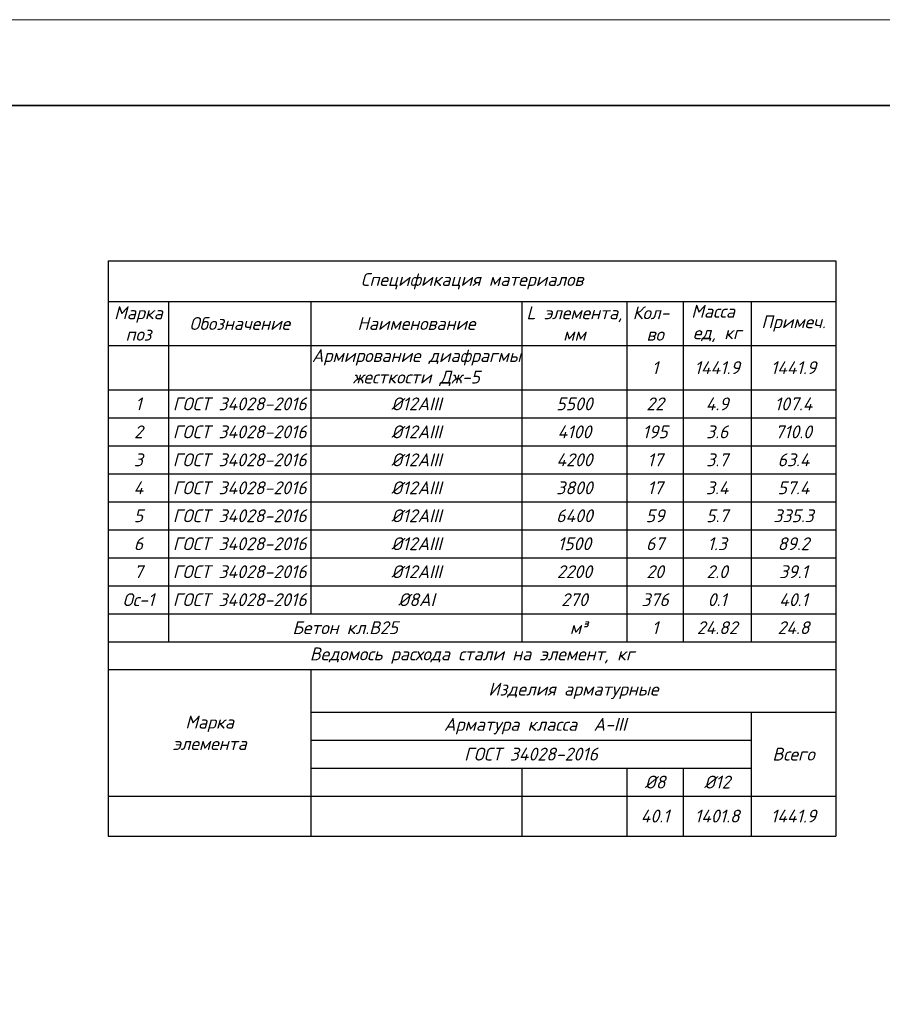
# Model space of a CAD drawing. Header units: millimetres. Extents: x -33345 to 4712671, y -3392 to 121473.
# Tile 1035 of 1056: x 4126982 to 4147090, y 80958 to 103901. Entities that reach past the tile are written whole.
import ezdxf

# ---------------------------------------------------------------- set-up
doc = ezdxf.new("R2010")
doc.units = ezdxf.units.MM
doc.layers.add('_линия', color=7, linetype='Continuous')
doc.styles.add('ISOCPEUR', font='isocpeui.ttf', dxfattribs={"height": 300})
doc.styles.add('Toxur', font='isocpeui.ttf', dxfattribs={"height": 250})

# ---------------------------------------------------------------- blocks, each defined once
blk = doc.blocks.new('srhet')
at = {"lineweight": 20}
blk.add_lwpolyline([(-49807960, 24193266), (-49748560, 24193266), (-49748560, 24235266), (-49807960, 24235266)], close=True, dxfattribs=at)
at = {"lineweight": 35}
blk.add_lwpolyline([(-49805960, 24193766), (-49749060, 24193766), (-49749060, 24234766), (-49805960, 24234766)], close=True, dxfattribs=at)
blk = doc.blocks.new('*T2462')
at = {"color": 0, "linetype": 'ByBlock', "lineweight": -2, "transparency": 16777216}
for p, q in [((0, 0), (16958, 0)), ((0, 0), (0, -13404)), ((16958, 0), (16958, -13404)), ((0, -950), (16958, -950)), ((1405, -950), (1405, -8874)), ((4721, -950), (4721, -8222)), ((9640, -950), (9640, -8874)), ((12090, -950), (12090, -8874)), ((13401, -950), (13401, -8874)), ((14984, -950), (14984, -8874)), ((0, -1971), (16958, -1971)), ((0, -3007), (16958, -3007)), ((0, -3659), (16958, -3659)), ((0, -4311), (16958, -4311)), ((0, -4963), (16958, -4963)), ((0, -5614), (16958, -5614)), ((0, -6266), (16958, -6266)), ((0, -6918), (16958, -6918)), ((0, -7570), (16958, -7570)), ((0, -8222), (16958, -8222)), ((0, -8874), (16958, -8874)), ((0, -9525), (16958, -9525)), ((4721, -9525), (4721, -13404)), ((4721, -10516), (16958, -10516)), ((14984, -10516), (14984, -13404)), ((4721, -11168), (14984, -11168)), ((4721, -11820), (14984, -11820)), ((9640, -11820), (9640, -13404)), ((12090, -11820), (12090, -13404)), ((13401, -11820), (13401, -13404)), ((0, -12472), (16958, -12472)), ((0, -13404), (16958, -13404))]:
    blk.add_line(p, q, dxfattribs=at)
at = {"color": 0, "lineweight": 25, "transparency": 16777216, "char_height": 300, "attachment_point": 5}
for s, insert, width, style in [('Спецификация материалов ', (8479, -475), 16955.45, 'Toxur'), ('Марка поз', (702, -1460), 1401.56, 'Toxur'), ('L элемента, мм', (10865, -1460), 2446.63, 'Toxur'), ('Кол-   во', (12745, -1460), 1308.13, 'Toxur'), ('Масса   ед, кг', (14192, -1460), 1580.36, 'Toxur'), ('Обозначение', (3063, -1460), 3313.91, 'Toxur'), ('Наименование', (7181, -1460), 4915.43, 'Toxur'), ('Примеч.', (15971, -1460), 1971.44, 'Toxur'), ('{\\C230;Армирование диафрагмы жесткости Дж-5}', (7181, -2489), 4915.43, 'Toxur'), ('{\\C230;1}', (12745, -2489), 1308.13, 'Toxur'), ('{\\C230;1441.9}', (14192, -2489), 1580.36, 'Toxur'), ('{\\C230;1441.9}', (15971, -2489), 1971.44, 'Toxur'), ('{\\C5;ГОСТ 34028-2016}', (3063, -3333), 3313.91, 'Toxur'), ('{\\C5;1}', (702, -3333), 1401.56, 'Toxur'), ('{\\C5;%%C12АIII}', (7181, -3333), 4915.43, 'Toxur'), ('{\\C5;5500}', (10865, -3333), 2446.63, 'ISOCPEUR'), ('{\\C5;22}', (12745, -3333), 1308.13, 'Toxur'), ('{\\C5;4.9}', (14192, -3333), 1580.36, 'Toxur'), ('{\\C5;107.4}', (15971, -3333), 1971.44, 'Toxur'), ('{\\C5;ГОСТ 34028-2016}', (3063, -3985), 3313.91, 'Toxur'), ('{\\C5;2}', (702, -3985), 1401.56, 'Toxur'), ('{\\C5;%%C12АIII}', (7181, -3985), 4915.43, 'Toxur'), ('{\\C5;4100}', (10865, -3985), 2446.63, 'ISOCPEUR'), ('{\\C5;195}', (12745, -3985), 1308.13, 'Toxur'), ('{\\C5;3.6}', (14192, -3985), 1580.36, 'Toxur'), ('{\\C5;710.0}', (15971, -3985), 1971.44, 'Toxur'), ('{\\C5;ГОСТ 34028-2016}', (3063, -4637), 3313.91, 'Toxur'), ('{\\C5;3', (702, -4637), 1401.56, 'Toxur'), ('{\\C5;%%C12АIII}', (7181, -4637), 4915.43, 'Toxur'), ('{\\C5;4200}', (10865, -4637), 2446.63, 'ISOCPEUR'), ('{\\C5;17}', (12745, -4637), 1308.13, 'Toxur'), ('{\\C5;3.7}', (14192, -4637), 1580.36, 'Toxur'), ('{\\C5;63.4}', (15971, -4637), 1971.44, 'Toxur'), ('{\\C5;ГОСТ 34028-2016}', (3063, -5289), 3313.91, 'Toxur'), ('{\\C5;4', (702, -5289), 1401.56, 'Toxur'), ('{\\C5;%%C12АIII}', (7181, -5289), 4915.43, 'Toxur'), ('{\\C5;3800}', (10865, -5289), 2446.63, 'ISOCPEUR'), ('{\\C5;17}', (12745, -5289), 1308.13, 'Toxur'), ('{\\C5;3.4}', (14192, -5289), 1580.36, 'Toxur'), ('{\\C5;57.4}', (15971, -5289), 1971.44, 'Toxur'), ('{\\C5;ГОСТ 34028-2016}', (3063, -5940), 3313.91, 'Toxur'), ('{\\C5;5', (702, -5940), 1401.56, 'Toxur'), ('{\\C5;%%C12АIII}', (7181, -5940), 4915.43, 'Toxur'), ('{\\C5;6400}', (10865, -5940), 2446.63, 'ISOCPEUR'), ('{\\C5;59}', (12745, -5940), 1308.13, 'Toxur'), ('{\\C5;5.7}', (14192, -5940), 1580.36, 'Toxur'), ('{\\C5;335.3}', (15971, -5940), 1971.44, 'Toxur'), ('{\\C5;ГОСТ 34028-2016}', (3063, -6592), 3313.91, 'Toxur'), ('{\\C5;6}', (702, -6592), 1401.56, 'Toxur'), ('{\\C5;%%C12АIII}', (7181, -6592), 4915.43, 'Toxur'), ('{\\C5;1500}', (10865, -6592), 2446.63, 'ISOCPEUR'), ('{\\C5;67}', (12745, -6592), 1308.13, 'Toxur'), ('{\\C5;1.3}', (14192, -6592), 1580.36, 'Toxur'), ('{\\C5;89.2}', (15971, -6592), 1971.44, 'Toxur'), ('{\\C5;ГОСТ 34028-2016}', (3063, -7244), 3313.91, 'Toxur'), ('{\\C5;7}', (702, -7244), 1401.56, 'Toxur'), ('{\\C5;%%C12АIII}', (7181, -7244), 4915.43, 'Toxur'), ('{\\C5;2200}', (10865, -7244), 2446.63, 'ISOCPEUR'), ('{\\C5;20}', (12745, -7244), 1308.13, 'Toxur'), ('{\\C5;2.0}', (14192, -7244), 1580.36, 'Toxur'), ('{\\C5;39.1}', (15971, -7244), 1971.44, 'Toxur'), ('{\\C5;ГОСТ 34028-2016}', (3063, -7896), 3313.91, 'Toxur'), ('{\\C5;Ос-1}', (702, -7896), 1401.56, 'Toxur'), ('{\\C5;%%C8АI}', (7181, -7896), 4915.43, 'Toxur'), ('{\\C5;270}', (10865, -7896), 2446.63, 'Toxur'), ('{\\C5;376}', (12745, -7896), 1308.13, 'Toxur'), ('{\\C5;0.1}', (14192, -7896), 1580.36, 'Toxur'), ('{\\C5;40.1}', (15971, -7896), 1971.44, 'Toxur'), ('{\\C230;Бетон кл.В25   }', (5522, -8548), 8232.34, 'Toxur'), ('{\\C230; м³ }', (10865, -8548), 2446.63, 'Toxur'), ('{\\C230;1}', (12745, -8548), 1307.53, 'Toxur'), ('{\\C230;24.82}', (14192, -8548), 1579.76, 'Toxur'), ('{\\C230;24.8}', (15971, -8548), 1970.84, 'Toxur'), ('\\A1;Ведомось расхода стали на элемент, кг', (8479, -9200), 16955.45, 'Toxur'), ('\\A1;Изделия арматурные', (10840, -10021), 12233.98, 'Toxur'), ('Марка \\Pэлемента', (2361, -10998), 4718.47, 'Toxur'), ('\\A1; Арматура класса  А-III', (9853, -10842), 10259.54, 'Toxur'), ('{\\C5;ГОСТ 34028-2016}', (9853, -11494), 10259.54, 'Toxur'), ('Всего', (15971, -11494), 1971.44, 'Toxur'), ('%%C8', (12745, -12146), 1308.13, 'Toxur'), ('%%C12', (14192, -12146), 1580.36, 'Toxur'), ('40.1', (12745, -12938), 1308.13, 'Toxur'), ('1401.8', (14192, -12938), 1580.36, 'Toxur'), ('1441.9', (15971, -12938), 1971.44, 'Toxur')]:
    blk.add_mtext(s, dxfattribs=dict(at, insert=insert, width=width, style=style))

msp = doc.modelspace()

# ---------------------------------------------------------------- block references
msp.add_blockref('*T2462', (4129048.309, 98281.871, 1359241.5))
at = {"layer": '_линия', "color": 18, "lineweight": 0, "rotation": 270}
msp.add_blockref('srhet', (-20086640.753, -49704059.044), dxfattribs=at)

doc.saveas('drawing.dxf')
